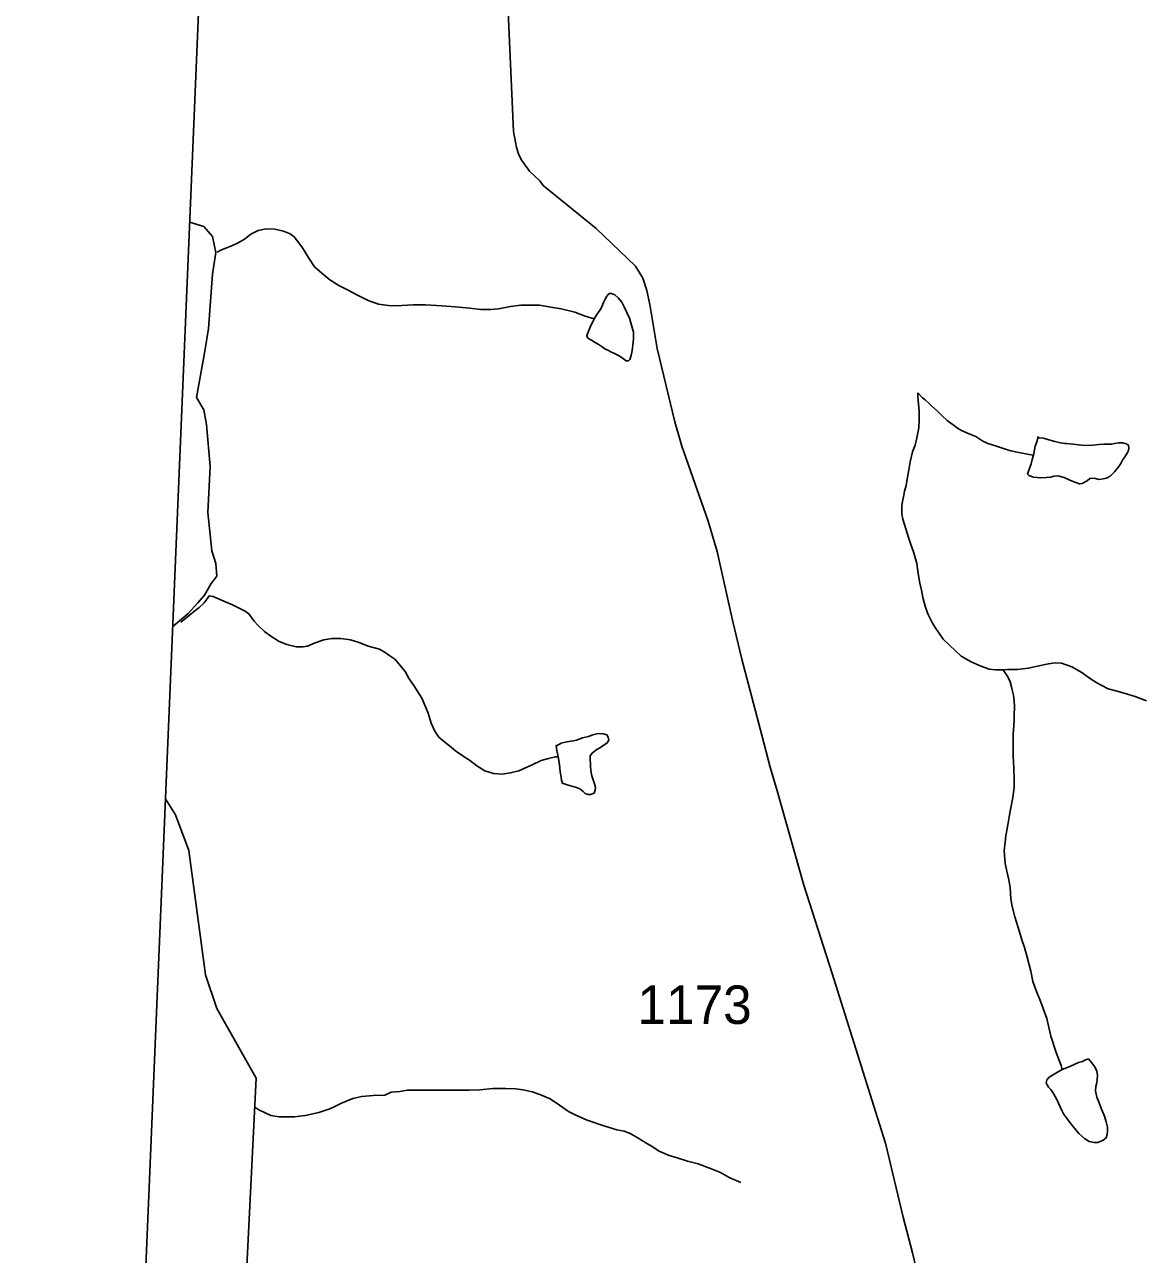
# Model space of a CAD drawing. Extents: x 1950930 to 2061844, y 904556 to 1017002.
# Drawn here: x 1954667 to 1959598, y 919951 to 925393 of the extents above; entities that cross this region are included whole.
import ezdxf

# ---------------------------------------------------------------- set-up
doc = ezdxf.new("R2010")
doc.units = 0
for name, color, linetype in [('Exist Boundary Political CountyLine', 7, 'Continuous'), ('Exist Hydrographic Creek Single Shore', 7, 'Continuous'), ('Exist Hydrographic Misc Water Feature', 7, 'Continuous'), ('Exist Road Secondary Type 51 Attributed', 7, 'Continuous'), ('Exist Road Secondary Type 51 Number Label', 7, 'Continuous')]:
    doc.layers.add(name, color=color, linetype=linetype)

msp = doc.modelspace()

# ---------------------------------------------------------------- linework, layer by layer
at = {"layer": 'Exist Boundary Political CountyLine'}
msp.add_lwpolyline([(1954666.9, 907077.7), (1956979.8, 962278.8), (1958720.5, 998184), (1959482.1, 1016167.2)], dxfattribs=at)
at = {"layer": 'Exist Hydrographic Creek Single Shore'}
for points in [[(1955322.7, 922729.1), (1955390.7, 922787.7), (1955433.7, 922834.4), (1955463.6, 922868), (1955493.4, 922920.4), (1955517.7, 922952.1), (1955514, 923008.2), (1955495.3, 923064.2), (1955478.5, 923234.2), (1955487.8, 923437.9), (1955472.9, 923622.9), (1955459.8, 923688.2), (1955428.1, 923742.4), (1955464.5, 923947.9), (1955481.3, 924048.8), (1955498.5, 924289.1), (1955514, 924385.1), (1955499, 924456.1), (1955459.8, 924499.1), (1955397.7, 924519.2)], [(1958621.8, 923764), (1958621.8, 923746.1), (1958627.8, 923682), (1958627.6, 923644.1), (1958625.5, 923608.1), (1958617.5, 923564.1), (1958609.5, 923532), (1958597.4, 923502.1), (1958587.4, 923458.1), (1958581.2, 923422.1), (1958575.3, 923390.1), (1958569.1, 923354.1), (1958563, 923328.1), (1958558.9, 923310.2), (1958552.9, 923282.1), (1958550.9, 923264.1), (1958550.9, 923228.1), (1958554.8, 923204.1), (1958568.7, 923162.1), (1958580.6, 923124.1), (1958590.7, 923092.1), (1958602.5, 923060), (1958616.5, 923008), (1958622.4, 922964), (1958630.2, 922922), (1958638.2, 922889.9), (1958644.2, 922857.9), (1958654, 922819.9), (1958665.9, 922785.8), (1958681.9, 922753.8), (1958686, 922743.8), (1958697.9, 922725.8), (1958733.8, 922673.7), (1958787.7, 922621.6), (1958813.5, 922597.6), (1958857.6, 922573.5), (1958897.6, 922555.4), (1958937.6, 922541.3), (1958965.7, 922537.3), (1958985.6, 922537.2), (1958997.7, 922537.2)], [(1958997.7, 922537.2), (1959017.6, 922539.2), (1959061.7, 922539.1), (1959111.7, 922545), (1959157.6, 922555), (1959199.7, 922564.9), (1959229.8, 922568.8), (1959257.7, 922566.7), (1959303.6, 922550.6), (1959347.5, 922526.6), (1959381.5, 922500.5), (1959413.5, 922480.4), (1959435.5, 922468.3), (1959463.6, 922454.3), (1959497.4, 922444.2), (1959535.3, 922434.2), (1959583.3, 922420), (1959633.3, 922399.9)], [(1955648.4, 919838.8), (1955691.5, 920730.7), (1955517.4, 921039.4), (1955467.4, 921188.2), (1955393.5, 921737.8), (1955335.5, 921896.6), (1955290.7, 921966.2)]]:
    msp.add_lwpolyline(points, dxfattribs=at)
at = {"layer": 'Exist Hydrographic Misc Water Feature'}
for points in [[(1957188.3, 924090.9), (1957148.3, 924102.9), (1957102.4, 924121), (1957042.5, 924135.1), (1956996.4, 924143.3), (1956946.5, 924151.3), (1956902.5, 924151.4), (1956864.5, 924151.4), (1956818.4, 924145.5), (1956764.3, 924135.7), (1956732.3, 924131.7), (1956686.5, 924131.8), (1956638.4, 924138), (1956572.5, 924144), (1956514.5, 924148.1), (1956442.3, 924152.3), (1956386.5, 924152.3), (1956336.3, 924150.5), (1956288.3, 924148.5), (1956234.4, 924156.6), (1956188.5, 924172.7), (1956144.4, 924194.9), (1956096.4, 924219), (1956058.7, 924239), (1956018.5, 924263.1), (1955982.6, 924293.2), (1955950.6, 924321.3), (1955924.8, 924359.3), (1955896.9, 924405.3), (1955880.9, 924427.4), (1955861, 924453.4), (1955843, 924467.5), (1955813, 924479.5), (1955774.9, 924487.6), (1955736.9, 924489.6), (1955700.9, 924481.7), (1955668.9, 924465.8), (1955640.8, 924443.8), (1955612.9, 924427.9), (1955586.8, 924415.9), (1955564.9, 924406), (1955538.9, 924396), (1955518.8, 924386.1)], [(1957188.3, 924090.9), (1957200.4, 924110.8), (1957214.5, 924130.8), (1957222.5, 924144.8), (1957230.5, 924162.8), (1957238.5, 924180.7), (1957244.5, 924190.8), (1957250.6, 924198.8), (1957256.6, 924202.8), (1957264.6, 924202.7), (1957280.6, 924196.7), (1957294.5, 924184.7), (1957310.5, 924164.6), (1957322.4, 924140.6), (1957332.5, 924118.6), (1957344.3, 924094.6), (1957354.4, 924062.5), (1957362.2, 924032.5), (1957362.2, 924000.5), (1957360.1, 923974.5), (1957356, 923950.5), (1957352.1, 923928.5), (1957346, 923910.5), (1957340, 923904.5), (1957330, 923904.5), (1957312.2, 923918.7), (1957296.2, 923928.6), (1957276.1, 923938.6), (1957262.1, 923944.7), (1957252.1, 923950.6), (1957236.1, 923958.7), (1957224, 923966.7), (1957206.1, 923978.8), (1957192.2, 923986.8), (1957176.2, 923996.9), (1957168.2, 924000.9), (1957158.2, 924006.8), (1957156.1, 924016.9), (1957164.1, 924038.9), (1957170.3, 924054.9), (1957188.3, 924090.9)], [(1959133.4, 923487.1), (1959113.5, 923491.1), (1959069.2, 923499.2), (1959033.6, 923507.2), (1959013.5, 923513.3), (1958987.4, 923521.4), (1958965.5, 923529.4), (1958931.4, 923539.4), (1958909.5, 923549.6), (1958877.5, 923569.6), (1958855.6, 923579.6), (1958831.6, 923589.6), (1958817.6, 923595.7), (1958797.6, 923607.7), (1958783.6, 923617.7), (1958751.6, 923641.8), (1958729.7, 923661.9), (1958707.7, 923681.9), (1958683.7, 923704), (1958669.8, 923717.9), (1958653.8, 923732.1), (1958641.9, 923742.1), (1958621.8, 923764)], [(1959133.4, 923487.1), (1959127.3, 923469.1), (1959123.4, 923449.1), (1959115.2, 923429.1), (1959111.3, 923417.1), (1959107.2, 923403.2), (1959113.1, 923397.1), (1959133.2, 923391.1), (1959165.2, 923387.1), (1959191.3, 923388.9), (1959209.3, 923390.8), (1959225.3, 923394.8), (1959241.3, 923396.8), (1959269.2, 923388.8), (1959291.3, 923378.8), (1959305.3, 923372.8), (1959321.3, 923366.7), (1959337.2, 923360.6), (1959349.1, 923362.7), (1959365.1, 923370.7), (1959371.3, 923374.5), (1959383.2, 923384.6), (1959393.2, 923386.5), (1959407.2, 923384.5), (1959423.2, 923380.5), (1959441.2, 923382.4), (1959457.2, 923386.4), (1959473.2, 923394.4), (1959491.4, 923414.4), (1959511.3, 923438.3), (1959519.3, 923450.3), (1959527.3, 923466.3), (1959537.4, 923480.3), (1959547.4, 923496.2), (1959553.6, 923508.2), (1959555.4, 923518.3), (1959553.6, 923532.2), (1959543.5, 923538.3), (1959529.6, 923542.4), (1959509.7, 923542.4), (1959477.5, 923536.4), (1959445.5, 923536.4), (1959423.6, 923534.5), (1959395.5, 923532.5), (1959363.5, 923530.6), (1959345.4, 923532.6), (1959307.5, 923536.7), (1959279.4, 923538.8), (1959273.5, 923538.8), (1959253.4, 923542.9), (1959227.5, 923548.8), (1959201.5, 923555), (1959177.5, 923563), (1959157.6, 923565), (1959153.5, 923569), (1959147.6, 923547.1), (1959141.4, 923527.1), (1959135.5, 923495.1), (1959133.4, 923487.1)], [(1955483.9, 922865.9), (1955475.9, 922852), (1955461.8, 922833.9), (1955437.8, 922812), (1955427.7, 922804.1), (1955387.7, 922772.1), (1955358.6, 922748.3)], [(1957028.6, 922152.9), (1957016.7, 922152.9), (1956986.5, 922145), (1956954.5, 922137.1), (1956914.6, 922117.1), (1956886.7, 922105.2), (1956854.5, 922091.2), (1956818.4, 922081.3), (1956780.5, 922075.3), (1956742.5, 922079.4), (1956704.4, 922091.5), (1956668.5, 922113.6), (1956636.5, 922137.7), (1956608.6, 922155.7), (1956574.6, 922179.7), (1956548.7, 922201.8), (1956526.8, 922217.8), (1956500.8, 922239.9), (1956482.9, 922266), (1956466.9, 922302), (1956453, 922346), (1956439, 922382.1), (1956425.1, 922412), (1956405, 922444.1), (1956393.1, 922464.1), (1956369.1, 922498.2), (1956351.3, 922530.2), (1956323.4, 922564.3), (1956305.3, 922584.3), (1956283.4, 922600.4), (1956263.5, 922614.3), (1956237.5, 922628.5), (1956187.4, 922642.5), (1956147.7, 922658.6), (1956109.5, 922670.7), (1956067.5, 922676.8), (1956027.5, 922676.9), (1955991.6, 922670.9), (1955953.5, 922657), (1955919.4, 922643), (1955899.3, 922639.1), (1955869.4, 922639.1), (1955827.4, 922649.3), (1955793.5, 922663.3), (1955757.4, 922687.3), (1955729.6, 922707.4), (1955699.6, 922735.5), (1955683.6, 922753.5), (1955659.6, 922785.6), (1955643.6, 922797.6), (1955619.7, 922809.6), (1955587.9, 922825.6), (1955559.8, 922837.7), (1955527.8, 922849.8), (1955501.7, 922861.9), (1955483.9, 922865.9)], [(1959260.1, 920768.5), (1959256.3, 920786.5), (1959234.3, 920844.5), (1959210.5, 920916.6), (1959192.7, 920994.6), (1959176.7, 921038.7), (1959160.9, 921078.8), (1959146.8, 921114.8), (1959131, 921158.9), (1959120.9, 921204.8), (1959105.1, 921266.9), (1959093.2, 921308.9), (1959081.1, 921342.9), (1959065.3, 921396.9), (1959051.4, 921445), (1959039.5, 921491), (1959033.6, 921525), (1959029.7, 921575), (1959023.7, 921609), (1959015.9, 921647.1), (1959007.9, 921681.1), (1959004, 921737.1), (1959008.1, 921775), (1959010.2, 921803.1), (1959020.2, 921851.1), (1959026.4, 921887.1), (1959030.3, 921913), (1959042.4, 921973.1), (1959048.5, 922017), (1959048.5, 922053), (1959046.7, 922103.1), (1959042.8, 922155.1), (1959043, 922191.1), (1959043, 922229.1), (1959043, 922255.1), (1959045, 922271.1), (1959047.1, 922313.1), (1959047.3, 922335.1), (1959049.1, 922375.1), (1959047.3, 922401.1), (1959045.3, 922425.1), (1959039.3, 922449.1), (1959035.4, 922463.2), (1959029.5, 922485.1), (1959019.4, 922507.2), (1959005.7, 922529.1), (1958997.7, 922537.2)], [(1957028.6, 922152.9), (1957034.5, 922118.9), (1957038.4, 922086.8), (1957042.5, 922062.8), (1957044.4, 922048.9), (1957048.3, 922034.8), (1957052.4, 922034.8), (1957068.3, 922028.8), (1957090.3, 922022.7), (1957110.4, 922016.7), (1957124.3, 922010.6), (1957140.3, 921998.6), (1957148.3, 921990.7), (1957162.3, 921986.7), (1957172.3, 921986.7), (1957188.3, 921992.6), (1957192.4, 922004.6), (1957194.2, 922016.6), (1957190.6, 922032.6), (1957178.5, 922068.6), (1957174.4, 922090.6), (1957172.5, 922114.6), (1957172.5, 922122.6), (1957170.7, 922138.6), (1957170.7, 922156.6), (1957180.7, 922170.6), (1957200.8, 922184.5), (1957216.8, 922194.6), (1957228.7, 922202.5), (1957244.7, 922212.5), (1957248.8, 922218.5), (1957252.9, 922226.5), (1957250.8, 922240.5), (1957244.9, 922250.5), (1957228.9, 922254.5), (1957206.8, 922256.6), (1957182.8, 922250.7), (1957162.9, 922242.7), (1957136.8, 922236.7), (1957110.8, 922226.8), (1957096.6, 922222.8), (1957076.8, 922220.8), (1957054.6, 922216.8), (1957042.7, 922212.8), (1957024.7, 922202.9), (1957020.8, 922202.9), (1957022.6, 922180.9), (1957028.6, 922152.9)], [(1959260.1, 920768.5), (1959294.2, 920782.4), (1959316.3, 920792.3), (1959332.3, 920800.3), (1959350.2, 920804.3), (1959364.3, 920812.3), (1959376.4, 920816.2), (1959390.4, 920800.2), (1959404.3, 920780.2), (1959414.1, 920762.2), (1959416.2, 920742.2), (1959414.1, 920710.2), (1959410, 920694.2), (1959408, 920674.2), (1959413.9, 920646.2), (1959424, 920622.1), (1959433.8, 920594.1), (1959447.8, 920562.2), (1959455.8, 920538.1), (1959461.7, 920514.1), (1959461.7, 920496.1), (1959459.7, 920482.1), (1959455.6, 920466.1), (1959441.6, 920456.1), (1959417.6, 920446.2), (1959401.6, 920446.2), (1959379.7, 920450.2), (1959359.6, 920464.2), (1959333.8, 920486.3), (1959307.7, 920518.4), (1959291.7, 920538.4), (1959279.8, 920554.5), (1959265.9, 920572.5), (1959259.9, 920584.5), (1959251.9, 920604.5), (1959236, 920636.5), (1959222, 920662.5), (1959210.1, 920680.6), (1959200.1, 920690.6), (1959194.1, 920700.6), (1959190, 920710.6), (1959192.1, 920722.6), (1959202.1, 920734.6), (1959232.3, 920752.5), (1959260.1, 920768.5)], [(1957837.1, 920269.1), (1957817.2, 920277.2), (1957789.1, 920289.2), (1957747.3, 920313.3), (1957703.2, 920331.4), (1957649.3, 920351.5), (1957601.3, 920363.6), (1957555.3, 920377.7), (1957515.4, 920389.7), (1957473.3, 920409.8), (1957449.3, 920425.9), (1957417.6, 920443.9), (1957379.4, 920468), (1957347.4, 920486.1), (1957321.4, 920496.1), (1957289.4, 920502.2), (1957231.6, 920520.3), (1957157.5, 920544.4), (1957107.5, 920566.6), (1957075.5, 920582.7), (1957035.7, 920610.7), (1956993.7, 920638.7), (1956947.8, 920658.8), (1956913.7, 920670.9), (1956873.8, 920679), (1956839.9, 920683), (1956795.8, 920685.2), (1956739.9, 920685.3), (1956681.8, 920679.3), (1956633.6, 920677.4), (1956571.7, 920677.6), (1956515.7, 920677.7), (1956457.7, 920677.8), (1956413.6, 920677.9), (1956361.7, 920677.9), (1956327.7, 920672.1), (1956289.8, 920668.2), (1956261.7, 920656.2), (1956209.8, 920654.2), (1956159.8, 920650.3), (1956119.8, 920640.4), (1956069.5, 920620.5), (1956043.5, 920606.5), (1956017.7, 920594.7), (1955969.5, 920578.7), (1955909.4, 920564.8), (1955861.4, 920558.9), (1955823.5, 920559), (1955793.5, 920559.1), (1955757.4, 920565.1), (1955729.4, 920579.2), (1955707.4, 920589.2), (1955687.5, 920601.2), (1955683.6, 920605.2)]]:
    msp.add_lwpolyline(points, dxfattribs=at)
at = {"layer": 'Exist Road Secondary Type 51 Attributed'}
msp.add_lwpolyline([(1956773, 926248.5), (1956831, 924920.4), (1956844.9, 924849), (1956854.7, 924817.5), (1956868.6, 924791.4), (1956902.6, 924744.2), (1956948.1, 924701.6), (1956963, 924681.8), (1957197.9, 924490.2), (1957371.8, 924323.8), (1957403.6, 924271.6), (1957421.8, 924216.9), (1957435.5, 924154.6), (1957467.5, 923959.3), (1957545.6, 923635.6), (1957576.7, 923527), (1957693.1, 923195.7), (1957733.3, 923061.7), (1957800.9, 922757.6), (1957842.2, 922585.3), (1957930.4, 922248.7), (1957967.5, 922106.5), (1957998.8, 922002.4), (1958116.6, 921585.2), (1958242.5, 921194.4), (1958346.3, 920860), (1958442.5, 920555.8), (1958477.7, 920443), (1958556.3, 920115.7), (1958597.6, 919957.5), (1958699.8, 919528.5)], dxfattribs=at)

# ---------------------------------------------------------------- texts
at = {"layer": 'Exist Road Secondary Type 51 Number Label'}
msp.add_text('1173', height=170, dxfattribs=at).set_placement((1957380, 920970.9))

doc.saveas('drawing.dxf')
